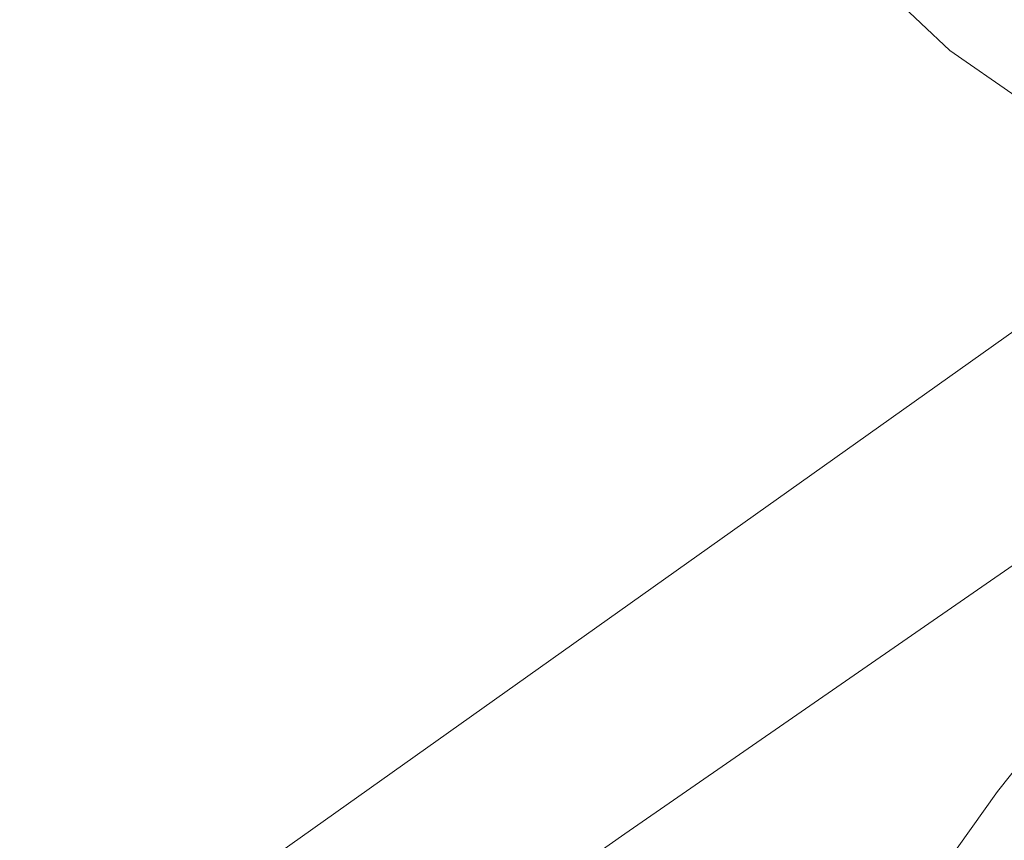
# Model space of a CAD drawing. Header units: feet. Extents: x 92 to 141.3, y -5 to 23.6.
# Tile 243 of 651: x 121.632 to 121.812, y 11.582 to 11.732. Entities that reach past the tile are written whole.
import ezdxf

# ---------------------------------------------------------------- set-up
doc = ezdxf.new("R2010")
doc.units = ezdxf.units.FT
doc.header["$MEASUREMENT"] = 0
doc.layers.add('CUY - Design$0$GM_X_Rail_Line', color=7, linetype='Continuous', lineweight=13)

msp = doc.modelspace()

# ---------------------------------------------------------------- linework, layer by layer
at = {"layer": 'CUY - Design$0$GM_X_Rail_Line', "flags": 128}
for points in [[(121.59072, 11.73778), (121.63311, 11.76843), (121.64641, 11.77704), (121.6592, 11.78317), (121.67355, 11.78826), (121.68307, 11.78983), (121.69207, 11.79035), (121.70394, 11.79048), (121.71437, 11.78891), (121.72338, 11.7867), (121.73277, 11.78383), (121.74151, 11.77991), (121.7509, 11.7747), (121.75977, 11.7683), (121.77373, 11.75526), (121.79121, 11.73622), (121.80177, 11.72617), (121.8139, 11.71782), (121.82564, 11.7113), (121.83725, 11.70608), (121.85108, 11.70295), (121.87482, 11.70047), (121.90395, 11.69521)], [(122.00136, 11.69945), (121.98907, 11.69325), (121.97565, 11.6884), (121.96141, 11.68408), (121.94428, 11.67928), (121.92939, 11.67512), (121.91547, 11.6708), (121.90298, 11.66504), (121.89162, 11.65911), (121.8579, 11.63529), (121.84152, 11.62326), (121.83224, 11.61478), (121.82503, 11.60789), (121.81783, 11.60053), (121.81047, 11.59125), (121.79382, 11.56788), (121.7863, 11.55459), (121.77926, 11.54019), (121.77093, 11.51922), (121.76165, 11.49457), (121.73844, 11.4179)], [(121.90395, 11.69521), (121.87064, 11.69656), (121.86021, 11.69656), (121.84638, 11.69395), (121.83542, 11.68952), (121.82421, 11.68273), (121.6382, 11.55073)], [(119.79791, 10.53627), (120.04142, 10.66083), (120.28503, 10.78517), (120.74341, 11.01829), (120.8698, 11.08177), (120.95481, 11.12558), (121.08102, 11.18925), (121.18476, 11.24224), (121.21785, 11.25864), (121.33568, 11.3192), (121.36863, 11.33605), (121.40196, 11.35328), (121.42462, 11.3662), (121.44765, 11.3793), (121.47031, 11.39335), (121.51974, 11.42705), (121.60756, 11.48847), (121.74257, 11.58359), (121.90395, 11.69521)]]:
    msp.add_lwpolyline(points, dxfattribs=at)

doc.saveas('drawing.dxf')
